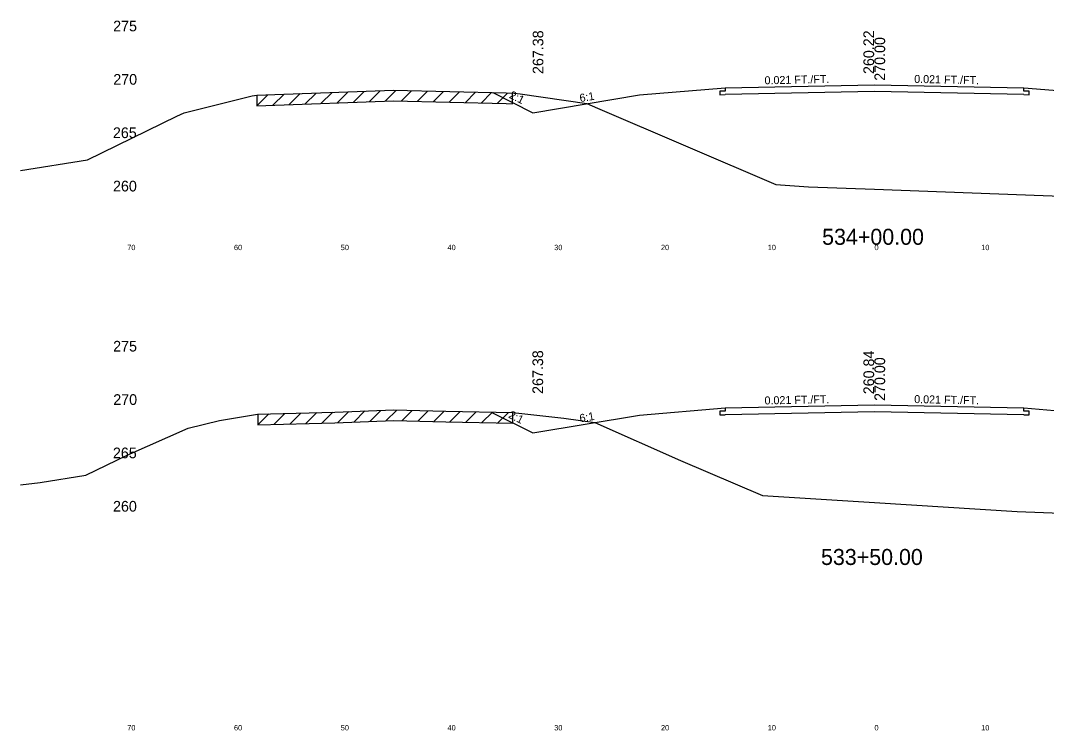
# Model space of a CAD drawing. Extents: x 1000 to 1162, y 999 to 8520.
# Drawn here: x 1000 to 1096.1, y 5369.5 to 5436 of the extents above; entities that cross this region are included whole.
import ezdxf

# ---------------------------------------------------------------- set-up
doc = ezdxf.new("R2010")
doc.units = 0
for name, color, linetype in [('Level 10', 7, 'Continuous'), ('Level 11', 7, 'Continuous'), ('Level 12', 7, 'Continuous'), ('Level 3', 7, 'Continuous'), ('Level 32', 7, 'Continuous'), ('Level 33', 7, 'Continuous'), ('Level 56', 7, 'Continuous'), ('Level 59', 7, 'Continuous'), ('Level 6', 7, 'Continuous'), ('Level 60', 7, 'Continuous'), ('Level 61', 7, 'Continuous'), ('Level 7', 7, 'Continuous')]:
    doc.layers.add(name, color=color, linetype=linetype)

msp = doc.modelspace()

# ---------------------------------------------------------------- linework, layer by layer
at = {"layer": 'Level 11'}
for p, q in [((1066, 5429.709), (1066, 5429.409)), ((1094, 5429.409), (1094, 5429.709)), ((1066, 5429.409), (1065.5, 5429.398)), ((1065.5, 5429.398), (1065.5, 5429.058)), ((1065.5, 5429.058), (1066, 5429.069)), ((1094.5, 5429.398), (1094, 5429.409)), ((1094, 5429.069), (1094.5, 5429.058)), ((1094.5, 5429.058), (1094.5, 5429.398)), ((1066, 5399.409), (1065.5, 5399.398)), ((1065.5, 5399.398), (1065.5, 5399.058)), ((1065.5, 5399.058), (1066, 5399.069)), ((1066, 5399.709), (1066, 5399.409)), ((1094, 5399.409), (1094, 5399.709)), ((1094.5, 5399.398), (1094, 5399.409)), ((1094, 5399.069), (1094.5, 5399.058)), ((1094.5, 5399.058), (1094.5, 5399.398))]:
    msp.add_line(p, q, dxfattribs=at)
at = {"layer": 'Level 12'}
for p, q in [((1080, 5429.36), (1066, 5429.069)), ((1094, 5429.069), (1080, 5429.36)), ((1080, 5399.36), (1066, 5399.069)), ((1094, 5399.069), (1080, 5399.36))]:
    msp.add_line(p, q, dxfattribs=at)
at = {"layer": 'Level 59'}
for p, q in [((1066, 5429.709), (1080, 5430)), ((1080, 5430), (1094, 5429.709)), ((1066, 5399.709), (1080, 5400)), ((1080, 5400), (1094, 5399.709))]:
    msp.add_line(p, q, dxfattribs=at)
at = {"layer": 'Level 6'}
for p, q in [((1058, 5429.042), (1066, 5429.709)), ((1094, 5429.709), (1102, 5429.042)), ((1058, 5399.042), (1066, 5399.709)), ((1094, 5399.709), (1102, 5399.042))]:
    msp.add_line(p, q, dxfattribs=at)
at = {"layer": 'Level 60'}
for p, q in [((1015.329, 5427.351), (1021.714, 5428.956)), ((1021.714, 5428.956), (1022.134, 5429.023)), ((1022.134, 5429.023), (1022.99, 5429.048)), ((1022.99, 5429.048), (1034.933, 5429.477)), ((1034.933, 5429.477), (1045.483, 5429.225)), ((1045.483, 5429.225), (1046.235, 5429.211)), ((1046.235, 5429.211), (1046.809, 5429.148)), ((1046.809, 5429.148), (1053.062, 5428.226)), ((1053.062, 5428.226), (1054.041, 5427.793)), ((1054.041, 5427.793), (1070.77, 5420.637)), ((1006.262, 5422.951), (1014.658, 5427.056)), ((1014.658, 5427.056), (1015.329, 5427.351)), ((1000, 5421.949), (1006.262, 5422.951)), ((1070.77, 5420.637), (1073.82, 5420.445)), ((1073.82, 5420.445), (1080, 5420.216)), ((1080, 5420.216), (1106.229, 5419.245)), ((1018.641, 5398.548), (1022.203, 5399.118)), ((1022.203, 5399.118), (1029.451, 5399.329)), ((1029.451, 5399.329), (1034.965, 5399.527)), ((1034.965, 5399.527), (1039.836, 5399.411)), ((1039.836, 5399.411), (1046.116, 5399.291)), ((1046.116, 5399.291), (1050.915, 5398.767)), ((1015.697, 5397.809), (1018.641, 5398.548)), ((1050.915, 5398.767), (1053.798, 5398.341)), ((1053.798, 5398.341), (1061.829, 5394.785)), ((1009.989, 5395.298), (1015.697, 5397.809)), ((1006.128, 5393.409), (1009.989, 5395.298)), ((1061.829, 5394.785), (1069.497, 5391.505)), ((1001.834, 5392.722), (1006.128, 5393.409)), ((1000, 5392.509), (1001.834, 5392.722)), ((1069.497, 5391.505), (1080, 5390.844)), ((1080, 5390.844), (1093.369, 5390.003)), ((1093.369, 5390.003), (1107.971, 5389.462))]:
    msp.add_line(p, q, dxfattribs=at)
at = {"layer": 'Level 61'}
for p, q in [((1023.181, 5429.055), (1022.15, 5428.023)), ((1022.15, 5429.023), (1022.15, 5428.023)), ((1024.687, 5429.109), (1023.65, 5428.071)), ((1026.187, 5429.163), (1025.15, 5428.125)), ((1027.687, 5429.217), (1026.65, 5428.179)), ((1029.187, 5429.271), (1028.15, 5428.233)), ((1030.687, 5429.325), (1029.65, 5428.287)), ((1032.187, 5429.378), (1031.15, 5428.341)), ((1033.687, 5429.432), (1032.65, 5428.395)), ((1035.172, 5429.472), (1034.15, 5428.449)), ((1036.626, 5429.437), (1035.65, 5428.46)), ((1038.126, 5429.401), (1037.15, 5428.424)), ((1039.626, 5429.365), (1038.65, 5428.389)), ((1041.126, 5429.329), (1040.15, 5428.353)), ((1042.626, 5429.294), (1041.65, 5428.317)), ((1044.126, 5429.258), (1043.15, 5428.281)), ((1045.627, 5429.223), (1044.65, 5428.245)), ((1046.078, 5428.214), (1046.078, 5429.214)), ((1022.15, 5428.023), (1022.99, 5428.048)), ((1022.99, 5428.048), (1034.933, 5428.477)), ((1034.933, 5428.477), (1045.483, 5428.225)), ((1045.483, 5428.225), (1046.078, 5428.214)), ((1023.25, 5399.149), (1022.221, 5398.119)), ((1022.221, 5399.119), (1022.221, 5398.119)), ((1024.75, 5399.192), (1023.721, 5398.162)), ((1026.25, 5399.236), (1025.221, 5398.206)), ((1027.75, 5399.279), (1026.721, 5398.25)), ((1029.25, 5399.323), (1028.221, 5398.293)), ((1030.758, 5399.376), (1029.721, 5398.339)), ((1032.258, 5399.43), (1031.221, 5398.393)), ((1033.758, 5399.484), (1032.721, 5398.447)), ((1035.241, 5399.521), (1034.221, 5398.5)), ((1036.697, 5399.486), (1035.721, 5398.509)), ((1038.197, 5399.45), (1037.221, 5398.473)), ((1039.697, 5399.414), (1038.721, 5398.438)), ((1041.202, 5399.385), (1040.221, 5398.404)), ((1042.702, 5399.356), (1041.721, 5398.375)), ((1044.202, 5399.328), (1043.221, 5398.346)), ((1045.702, 5399.299), (1044.721, 5398.318)), ((1046.132, 5398.289), (1046.132, 5399.289)), ((1022.22, 5398.119), (1029.451, 5398.329)), ((1029.451, 5398.329), (1034.965, 5398.527)), ((1034.965, 5398.527), (1039.836, 5398.411)), ((1039.836, 5398.411), (1046.116, 5398.291)), ((1046.116, 5398.291), (1046.132, 5398.289))]:
    msp.add_line(p, q, dxfattribs=at)
at = {"layer": 'Level 7'}
for p, q in [((1044.241, 5429.255), (1048, 5427.376)), ((1048, 5427.376), (1058, 5429.042)), ((1044.092, 5399.33), (1048, 5397.376)), ((1048, 5397.376), (1058, 5399.042))]:
    msp.add_line(p, q, dxfattribs=at)

# ---------------------------------------------------------------- texts
at = {"layer": 'Level 10'}
for s, p in [('260.22', (1079.966, 5431.001)), ('260.84', (1079.969, 5400.994))]:
    msp.add_text(s, height=1, rotation=90, dxfattribs=at).set_placement(p)
at = {"layer": 'Level 11'}
for s, p in [(' 275', (1008.307, 5435)), (' 270', (1008.319, 5430)), (' 265', (1008.284, 5425)), (' 260', (1008.295, 5420)), (' 275', (1008.307, 5405)), (' 270', (1008.319, 5400)), (' 265', (1008.284, 5395)), (' 260', (1008.295, 5390))]:
    msp.add_text(s, height=1, dxfattribs=at).set_placement(p)
at = {"layer": 'Level 3'}
for s, p in [('534+00.00', (1075.098, 5415)), ('533+50.00', (1074.992, 5385))]:
    msp.add_text(s, height=1.5, dxfattribs=at).set_placement(p)
at = {"layer": 'Level 32'}
for s, rotation, p in [('0.021 FT./FT.', 1.19158, (1069.709, 5430.036)), ('0.021 FT./FT.', 358.80842, (1083.72, 5430.173)), ('2:1', 333.43495, (1045.725, 5428.792)), ('6:1', 9.46232, (1052.435, 5428.368)), ('0.021 FT./FT.', 1.19158, (1069.709, 5400.036)), ('0.021 FT./FT.', 358.80842, (1083.72, 5400.173)), ('2:1', 333.43495, (1045.651, 5398.83)), ('6:1', 9.46232, (1052.435, 5398.368))]:
    msp.add_text(s, height=0.75, rotation=rotation, dxfattribs=at).set_placement(p)
at = {"layer": 'Level 33'}
for p in [(1048.982, 5431.002), (1048.96, 5401.028)]:
    msp.add_text('267.38', height=1, rotation=90, dxfattribs=at).set_placement(p)
at = {"layer": 'Level 56'}
for s, p in [('70', (1010, 5414.5)), ('60', (1020, 5414.5)), ('50', (1030, 5414.5)), ('40', (1040, 5414.5)), ('30', (1050, 5414.5)), ('20', (1060, 5414.5)), ('10', (1070, 5414.5)), ('0', (1080, 5414.5)), ('10', (1090, 5414.5)), ('70', (1010, 5369.5)), ('60', (1020, 5369.5)), ('50', (1030, 5369.5)), ('40', (1040, 5369.5)), ('30', (1050, 5369.5)), ('20', (1060, 5369.5)), ('10', (1070, 5369.5)), ('0', (1080, 5369.5)), ('10', (1090, 5369.5))]:
    msp.add_text(s, height=0.5, dxfattribs=at).set_placement(p)
at = {"layer": 'Level 59'}
for p in [(1081, 5430), (1081, 5400)]:
    msp.add_text(' 270.00', height=1, rotation=90, dxfattribs=at).set_placement(p)

doc.saveas('drawing.dxf')
